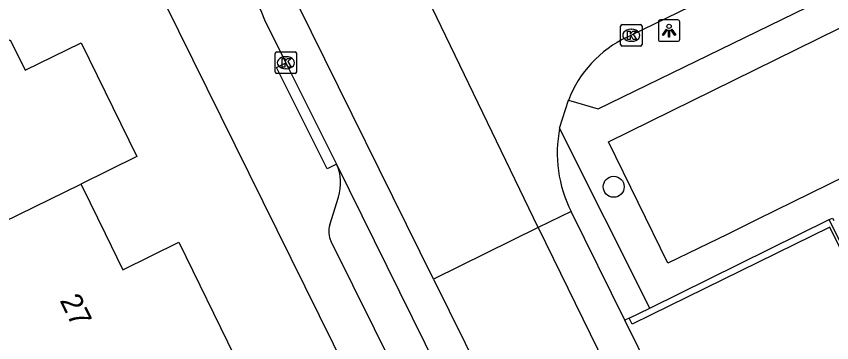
# Model space of a CAD drawing. Extents: x 160457 to 162082, y 388340 to 389736.
# Drawn here: x 161104.83 to 161142.8, y 389070.43 to 389085.64 of the extents above; entities that cross this region are included whole.
import ezdxf

# ---------------------------------------------------------------- set-up
doc = ezdxf.new("R2010")
doc.units = 0
for name, color, linetype in [('IMGEO_Boom', 7, 'Continuous'), ('IMGEO_Kolk', 7, 'Continuous'), ('IMGEO_Lichtpunt', 7, 'Continuous'), ('IMGEO_Muur', 7, 'Continuous'), ('IMGEO_Pand', 7, 'Continuous'), ('IMGEO_Pand_nummerreeks', 7, 'Continuous'), ('IMGEO_Rijbaan_lokaal_gesloten', 7, 'Continuous'), ('IMGEO_Voetpad_open', 7, 'Continuous')]:
    doc.layers.add(name, color=color, linetype=linetype)

msp = doc.modelspace()

# ---------------------------------------------------------------- linework, layer by layer
at = {"layer": 'IMGEO_Boom'}
msp.add_circle((161132.649, 389077.697), 0.489, dxfattribs=at)
at = {"layer": 'IMGEO_Kolk'}
for p, q in [((161132.967, 389084.328), (161132.967, 389085.18)), ((161133.042, 389085.254), (161133.894, 389085.254)), ((161133.968, 389085.18), (161133.968, 389084.328)), ((161133.455, 389085.034), (161133.48, 389085.034)), ((161133.478, 389084.474), (161133.453, 389084.474)), ((161116.96, 389083.977), (161117.812, 389083.977)), ((161133.894, 389084.254), (161133.042, 389084.254)), ((161116.885, 389083.051), (161116.885, 389083.903)), ((161117.373, 389083.757), (161117.398, 389083.757)), ((161117.886, 389083.903), (161117.886, 389083.051)), ((161117.396, 389083.197), (161117.371, 389083.197)), ((161117.812, 389082.977), (161116.96, 389082.977))]:
    msp.add_line(p, q, dxfattribs=at)
for points in [[(161132.967, 389084.328), (161132.967, 389085.18)], [(161133.042, 389085.254), (161133.894, 389085.254)], [(161133.968, 389085.18), (161133.968, 389084.328)], [(161133.288, 389084.954), (161133.411, 389084.954), (161133.411, 389084.803), (161133.541, 389084.954), (161133.705, 389084.954), (161133.559, 389084.803), (161133.712, 389084.554), (161133.56, 389084.554), (161133.475, 389084.718), (161133.411, 389084.651), (161133.411, 389084.554), (161133.288, 389084.554), (161133.288, 389084.954)], [(161116.96, 389083.977), (161117.812, 389083.977)], [(161133.894, 389084.254), (161133.042, 389084.254)], [(161116.885, 389083.051), (161116.885, 389083.903)], [(161117.206, 389083.677), (161117.329, 389083.677), (161117.329, 389083.526), (161117.459, 389083.677), (161117.623, 389083.677), (161117.477, 389083.526), (161117.63, 389083.277), (161117.478, 389083.277), (161117.393, 389083.441), (161117.329, 389083.374), (161117.329, 389083.277), (161117.206, 389083.277), (161117.206, 389083.677)], [(161117.886, 389083.903), (161117.886, 389083.051)], [(161117.812, 389082.977), (161116.96, 389082.977)]]:
    msp.add_lwpolyline(points, dxfattribs=at)
for centre, start, end in [((161133.044, 389085.178), 91.552, 178.448), ((161133.044, 389085.178), 91.552, 178.448), ((161133.892, 389085.178), 1.552, 88.448), ((161133.892, 389085.178), 1.552, 88.448), ((161133.044, 389084.33), 181.552, 268.448), ((161133.044, 389084.33), 181.552, 268.448), ((161133.892, 389084.33), 271.552, 358.448), ((161133.892, 389084.33), 271.552, 358.448), ((161116.962, 389083.901), 91.552, 178.448), ((161116.962, 389083.901), 91.552, 178.448), ((161117.81, 389083.901), 1.552, 88.448), ((161117.81, 389083.901), 1.552, 88.448), ((161116.962, 389083.053), 181.552, 268.448), ((161116.962, 389083.053), 181.552, 268.448), ((161117.81, 389083.053), 271.552, 358.448), ((161117.81, 389083.053), 271.552, 358.448)]:
    msp.add_arc(centre, 0.0765, start, end, dxfattribs=at)
for centre, major_axis, ratio, start_param, end_param in [((161133.454, 389084.754), (-0.387, 0.002), 0.722429, 4.712389, 7.853982), ((161133.479, 389084.754), (-0.39, 0.002), 0.717154, 1.570796, 4.712389), ((161117.372, 389083.477), (-0.387, 0.002), 0.722429, 4.712389, 7.853982), ((161117.397, 389083.477), (-0.39, 0.002), 0.717154, 1.570796, 4.712389)]:
    msp.add_ellipse(centre, major_axis=major_axis, ratio=ratio, start_param=start_param, end_param=end_param, dxfattribs=at)
at = {"layer": 'IMGEO_Lichtpunt'}
for p, q in [((161135.63, 389085.47), (161134.822, 389085.47)), ((161135.63, 389085.47), (161134.822, 389085.47)), ((161134.728, 389085.375), (161134.728, 389084.568)), ((161134.728, 389085.375), (161134.728, 389084.568)), ((161135.724, 389084.568), (161135.724, 389085.375)), ((161135.724, 389084.568), (161135.724, 389085.375)), ((161134.822, 389084.474), (161135.63, 389084.474)), ((161134.822, 389084.474), (161135.63, 389084.474))]:
    msp.add_line(p, q, dxfattribs=at)
for points in [[(161135.102, 389085.039), (161135.141, 389085.011), (161134.953, 389084.749), (161134.915, 389084.776), (161135.102, 389085.039)], [(161135.204, 389084.991), (161135.251, 389084.991), (161135.251, 389084.669), (161135.204, 389084.669), (161135.204, 389084.991)], [(161135.314, 389085.011), (161135.352, 389085.038), (161135.539, 389084.776), (161135.5, 389084.748), (161135.314, 389085.011)]]:
    msp.add_lwpolyline(points, dxfattribs=at)
msp.add_circle((161135.227, 389085.173), 0.0994, dxfattribs=at)
for centre, start, end in [((161134.822, 389085.375), 90, 180), ((161134.822, 389085.375), 90, 180), ((161135.63, 389085.375), 0, 90), ((161135.63, 389085.375), 0, 90), ((161134.822, 389084.568), 180, 270), ((161134.822, 389084.568), 180, 270), ((161135.63, 389084.568), 270, 0), ((161135.63, 389084.568), 270, 360)]:
    msp.add_arc(centre, 0.0946, start, end, dxfattribs=at)
at = {"layer": 'IMGEO_Muur'}
for points in [[(161166.651, 389087.937), (161169.474, 389082.292), (161145.481, 389070.515), (161142.687, 389076.168)], [(161134.329, 389072.047), (161142.687, 389076.168)], [(161142.687, 389076.168), (161142.832, 389076.239), (161142.898, 389076.122)], [(161145.403, 389070.346), (161142.711, 389075.82), (161134.392, 389071.732), (161133.506, 389071.297), (161133.375, 389071.577)], [(161133.375, 389071.577), (161134.329, 389072.047)]]:
    msp.add_lwpolyline(points, dxfattribs=at)
at = {"layer": 'IMGEO_Pand'}
for points in [[(161099.833, 389085.194), (161101.002, 389082.804), (161104.549, 389084.54), (161105.239, 389083.131), (161107.851, 389084.409), (161110.448, 389079.103), (161107.834, 389077.824)], [(161102.044, 389074.992), (161107.834, 389077.824)], [(161107.834, 389077.824), (161107.909, 389077.672), (161108.962, 389075.519), (161109.789, 389073.83), (161112.402, 389075.108), (161114.994, 389069.81)]]:
    msp.add_lwpolyline(points, dxfattribs=at)
at = {"layer": 'IMGEO_Rijbaan_lokaal_gesloten'}
for points in [[(161124.263, 389073.392), (161117.939, 389086.186), (161117.491, 389087.344), (161117.188, 389088.472), (161117.013, 389089.525), (161116.93, 389090.837), (161116.963, 389092.002), (161117.146, 389093.407), (161117.732, 389095.793), (161118.385, 389097.555), (161118.859, 389098.565), (161119.917, 389100.391), (161121.052, 389101.921), (161121.854, 389102.823), (161123.635, 389104.372), (161124.79, 389105.107), (161126.053, 389105.783), (161139.768, 389112.577)], [(161133.269, 389084.669), (161133.467, 389084.755), (161148.256, 389091.97), (161163.062, 389099.234), (161163.283, 389099.332)], [(161129.137, 389075.801), (161123.768, 389086.956)], [(161116.393, 389085.477), (161117.387, 389083.477)], [(161117.387, 389083.477), (161119.746, 389078.756)], [(161130.132, 389080.426), (161130.541, 389081.724)], [(161119.746, 389078.756), (161126.197, 389065.661), (161134.574, 389048.662)], [(161130.668, 389076.539), (161129.137, 389075.801)], [(161133.166, 389071.475), (161130.668, 389076.539)], [(161129.137, 389075.801), (161124.263, 389073.392)], [(161129.137, 389075.801), (161221.187, 388887.428)], [(161124.263, 389073.392), (161144.811, 389031.821), (161143.286, 389031.068)], [(161222.715, 388888.168), (161213.492, 388907.038), (161209.042, 388916.186), (161204.749, 388925.006), (161197.961, 388938.898), (161188.276, 388958.764), (161178.189, 388979.412), (161171.181, 388993.802), (161168.153, 389000), (161163.956, 389008.593), (161151.348, 389034.389), (161142.537, 389052.354), (161136.286, 389065.133), (161134.42, 389068.932), (161133.166, 389071.475)]]:
    msp.add_lwpolyline(points, dxfattribs=at)
for centre, radius, start, end in [((161128.357, 389090.873), 13.125, 177.7965, 204.2776), ((161135.592, 389079.781), 5.412, 115.4193, 158.9618), ((161136.086, 389079.267), 6.066, 168.9796, 206.7231)]:
    msp.add_arc(centre, radius, start, end, dxfattribs=at)
at = {"layer": 'IMGEO_Voetpad_open'}
for points in [[(161139.851, 389029.343), (161109.785, 389090.248)], [(161167.895, 389088.555), (161167.202, 389089.874), (161139.355, 389076.181), (161137.969, 389075.491), (161136.583, 389074.813), (161135.175, 389074.137), (161132.404, 389079.79), (161147.009, 389087.003)], [(161130.541, 389081.724), (161131.932, 389081.325), (161146.196, 389088.285)], [(161119.746, 389078.756), (161119.299, 389078.533), (161116.94, 389083.254), (161117.387, 389083.477)], [(161134.329, 389072.047), (161130.132, 389080.426)], [(161119.426, 389075.927), (161119.83, 389077.215)], [(161123.526, 389067.012), (161119.486, 389075.142)], [(161133.375, 389071.577), (161133.166, 389071.475)]]:
    msp.add_lwpolyline(points, dxfattribs=at)
for centre, radius, start, end in [((161117.813, 389077.878), 2.123, 341.8076, 24.4326), ((161120.554, 389075.618), 1.17, 164.7066, 204.035)]:
    msp.add_arc(centre, radius, start, end, dxfattribs=at)

# ---------------------------------------------------------------- texts
at = {"layer": 'IMGEO_Pand_nummerreeks'}
msp.add_text('27', height=1, rotation=296.0751, dxfattribs=at).set_placement((161106.837, 389072.401))

doc.saveas('drawing.dxf')
